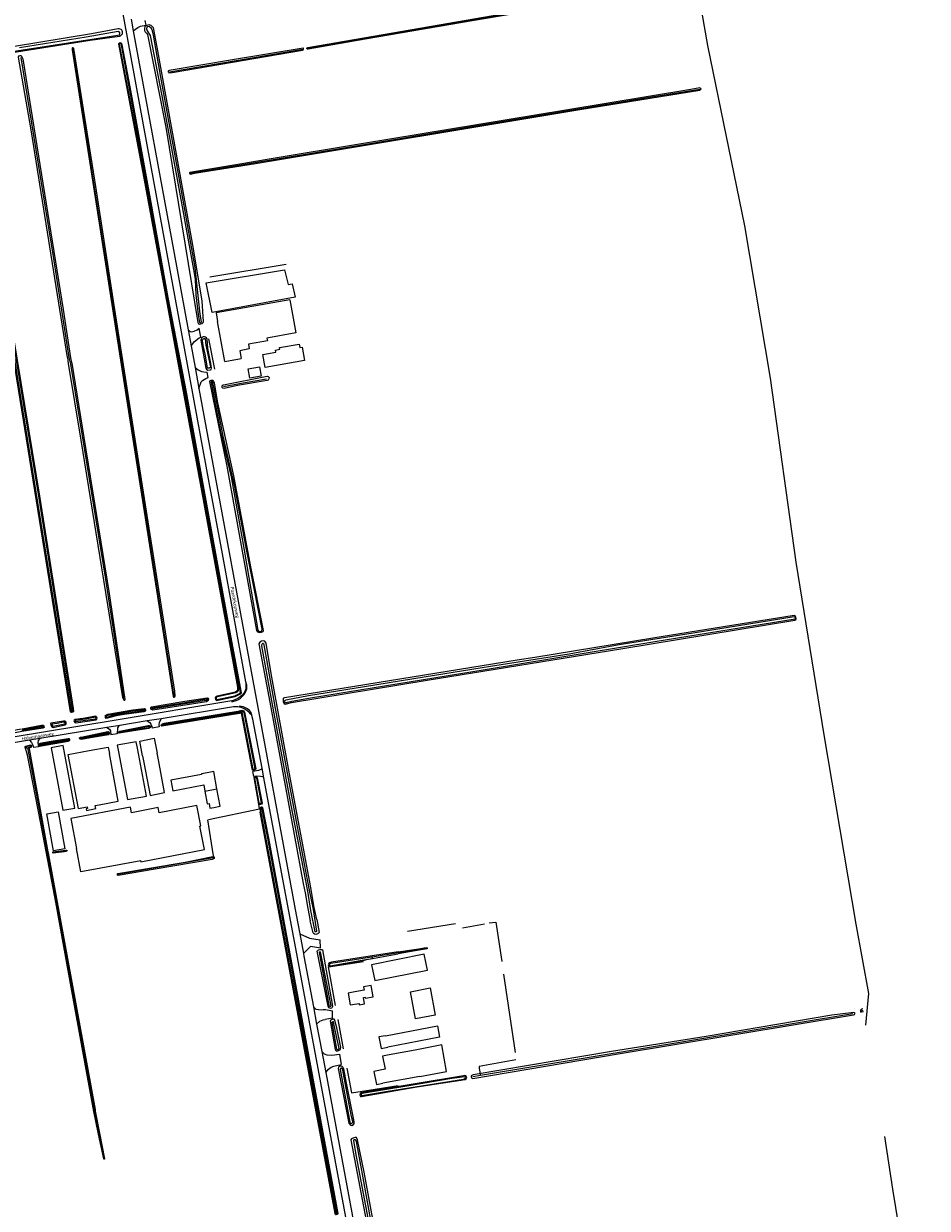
# Model space of a CAD drawing. Extents: x 177628 to 188968, y 384226 to 390673.
# Tile 354 of 393: x 187943 to 188619, y 385150 to 386036. Entities that reach past the tile are written whole.
import ezdxf

# ---------------------------------------------------------------- set-up
doc = ezdxf.new("R2010")
doc.units = 0
for name, color, linetype, lineweight in [('B01_F', 14, 'Continuous', 9), ('B01_T', 14, 'Continuous', 9), ('B02_D', 14, 'Continuous', 9), ('B02_F', 14, 'Continuous', 9), ('B02_T', 14, 'Continuous', 9), ('B03_F', 14, 'Continuous', 9), ('B07_D', 14, 'Continuous', 9), ('B11_F', 14, 'Continuous', 9), ('B11_S', 14, 'Continuous', 9), ('B14_F', 14, 'Continuous', 9), ('T04_F', 253, 'HAAG', 9), ('T07_F', 253, 'Continuous', 9), ('T09_F', 253, 'Continuous', 9), ('T09_T', 253, 'Continuous', 9), ('T10_F', 253, 'Continuous', 9), ('T22_F', 253, 'Continuous', 9), ('V00_F', 8, 'Continuous', 9), ('V00_T', 8, 'Continuous', 9), ('V06_F', 8, 'Continuous', 9), ('W01_F', 253, 'Continuous', 9), ('Z06', 7, 'Continuous', 9)]:
    doc.layers.add(name, color=color, linetype=linetype, lineweight=lineweight)
doc.styles.add('Legend', font='calibri.ttf')
doc.linetypes.add('HAAG', pattern='A,4,-1,[5,TOPOCAD.SHX,S=0.35,R=0,X=-0.35,Y=-0.35],-1', length=6)

msp = doc.modelspace()

# ---------------------------------------------------------------- linework, layer by layer
at = {"layer": 'B01_F', "linetype": 'Continuous'}
for points in [[(188141.881, 385829.663), (188086.661, 385819.807), (188087.788, 385813.491)], [(188093.142, 385783.492), (188105.529, 385785.705)], [(188235.658, 385268.07), (188216.26, 385264.463)], [(188239.319, 385248.385), (188211.578, 385243.226)]]:
    msp.add_lwpolyline(points, dxfattribs=at)
at = {"layer": 'B01_T', "linetype": 'Continuous'}
for points in [[(188093.142, 385783.492), (188087.788, 385813.491)], [(188079.983, 385475.56), (188075.812, 385474.768), (188075.873, 385474.444), (188052.824, 385470.071), (188054.32, 385462.182), (188077.38, 385466.556), (188078.271, 385461.856)], [(188087.342, 385463.576), (188084.893, 385476.491), (188079.983, 385475.56)], [(188084.883, 385449.73), (188089.79, 385450.66), (188087.342, 385463.576)], [(188078.271, 385461.856), (188080.067, 385452.388), (188081.443, 385452.649), (188082.097, 385449.201), (188084.883, 385449.73)], [(188192.073, 385302.73), (188193.739, 385303.028), (188193.915, 385302.043), (188197.773, 385302.733), (188196.917, 385307.527), (188198.285, 385307.771), (188198.44, 385306.905), (188204.385, 385307.967), (188202.875, 385316.414), (188196.959, 385315.356), (188197.411, 385312.826), (188190.493, 385311.59)], [(188190.493, 385311.59), (188185.569, 385310.71), (188187.153, 385301.851), (188192.073, 385302.73)], [(188216.26, 385264.463), (188211.344, 385263.549), (188213.169, 385253.733), (188204.834, 385252.153), (188206.663, 385242.312), (188211.578, 385243.226)]]:
    msp.add_lwpolyline(points, dxfattribs=at)
at = {"layer": 'B02_D', "linetype": 'Continuous'}
msp.add_lwpolyline([(188027.812, 385494.009), (188026.899, 385498.925), (188012.663, 385496.281), (188013.576, 385491.365)], dxfattribs=at)
at = {"layer": 'B02_F', "linetype": 'Continuous'}
for points in [[(188031.583, 385488.286), (188029.475, 385499.403), (188040.409, 385501.434), (188042.508, 385490.358)], [(187983.543, 385448.809), (187976.043, 385489.382), (187991.731, 385492.281)]]:
    msp.add_lwpolyline(points, dxfattribs=at)
at = {"layer": 'B02_T', "linetype": 'Continuous'}
for points in [[(187991.731, 385492.281), (188005.85, 385494.896), (188006.76, 385489.988)], [(188013.576, 385491.365), (188020.226, 385455.557), (188034.462, 385458.201), (188027.812, 385494.009)], [(188043.439, 385485.446), (188042.508, 385490.358)], [(187999.231, 385451.708), (188013.372, 385454.327), (188006.76, 385489.988)], [(188031.583, 385488.286), (188032.515, 385483.374)], [(188032.515, 385483.374), (188037.196, 385458.704), (188048.115, 385460.775), (188043.439, 385485.446)], [(188203.107, 385331.952), (188205.415, 385320.146), (188244.832, 385327.963), (188242.488, 385339.783), (188203.107, 385331.952)], [(188213.576, 385278.838), (188252.335, 385286.177), (188253.869, 385277.645), (188215.246, 385270.33)], [(188213.576, 385278.838), (188208.622, 385277.9), (188210.235, 385269.381), (188215.246, 385270.33)]]:
    msp.add_lwpolyline(points, dxfattribs=at)
at = {"layer": 'B03_F', "linetype": 'Continuous'}
for points in [[(188137.944, 385852.113), (188140.692, 385841.098), (188143.667, 385841.707), (188145.934, 385831.523), (188083.715, 385820.243), (188079.341, 385842.322), (188137.944, 385852.113)], [(187972.07, 385495.968), (187963.091, 385494.286), (187971.844, 385447.57), (187980.823, 385449.252), (187972.07, 385495.968)], [(187959.855, 385444.951), (187968.374, 385446.535), (187973.533, 385418.79), (187965.014, 385417.206), (187959.855, 385444.951)]]:
    msp.add_lwpolyline(points, dxfattribs=at)
at = {"layer": 'B07_D', "linetype": 'Continuous'}
msp.add_lwpolyline([(188078.271, 385461.856), (188087.342, 385463.576)], dxfattribs=at)
at = {"layer": 'B11_F', "linetype": 'Continuous'}
msp.add_lwpolyline([(188239.319, 385248.385), (188259.194, 385252.077), (188255.593, 385272.061), (188235.658, 385268.07)], dxfattribs=at)
at = {"layer": 'B11_S', "linetype": 'Continuous'}
msp.add_lwpolyline([(188141.881, 385829.663), (188146.317, 385804.826), (188124.771, 385800.978), (188125.146, 385798.88), (188110.898, 385796.335), (188111.524, 385792.828), (188104.482, 385791.57), (188105.529, 385785.705)], dxfattribs=at)
at = {"layer": 'B14_F', "linetype": 'Continuous'}
for points in [[(188121.706, 385788.757), (188131.394, 385790.51), (188131.112, 385792.07), (188134.486, 385792.68), (188134.268, 385793.885), (188148.866, 385796.527), (188149.333, 385793.946), (188151.051, 385794.257), (188152.875, 385784.179), (188123.497, 385778.862), (188121.706, 385788.757)], [(188119.21, 385779.583), (188120.504, 385772.533), (188111.896, 385770.953), (188110.602, 385778.003), (188119.21, 385779.583)], [(188030.22, 385409.811), (188030.365, 385409.049), (188077.958, 385418.132), (188074.601, 385435.718), (188075.183, 385435.829), (188072.271, 385451.087), (188044.08, 385445.707), (188043.34, 385449.582), (188023.357, 385445.769), (188022.559, 385449.952), (187977.99, 385441.446)], [(187983.543, 385448.809), (187990.17, 385450.034)], [(187990.17, 385450.034), (187990.4, 385448.79), (187989.388, 385448.602), (187989.591, 385447.505), (187996.569, 385448.795), (187996.136, 385451.136)], [(187996.136, 385451.136), (187999.231, 385451.708)], [(187977.99, 385441.446), (187982.285, 385418.944)], [(188030.22, 385409.811), (187985.426, 385401.472), (187982.285, 385418.944)], [(188235.927, 385291.49), (188232.109, 385311.78), (188246.973, 385314.577), (188250.791, 385294.287), (188235.927, 385291.49)]]:
    msp.add_lwpolyline(points, dxfattribs=at)
at = {"layer": 'T04_F', "linetype": 'HAAG'}
for points in [[(188081.02, 385800.484), (188085.597, 385777.735)], [(188113.923, 385477.504), (188105.791, 385520.219), (188045.95, 385510.491)], [(188118.638, 385452.267), (188115.139, 385472.139)], [(188081.054, 385440.728), (188119.27, 385448.677), (188118.638, 385452.267)], [(188084.785, 385413.472), (188080.467, 385440.488)], [(188265.989, 385362.642), (188229.946, 385356.88)], [(188176.035, 385301.545), (188170.955, 385330.316), (188197.01, 385334.41)], [(188181.959, 385268.973), (188178.073, 385291.094)], [(188184.487, 385254.556), (188188.111, 385236.024), (188205.701, 385238.782), (188222.963, 385241.551)]]:
    msp.add_lwpolyline(points, dxfattribs=at)
at = {"layer": 'T07_F', "linetype": 'Continuous'}
for points in [[(188155.213, 386017.905), (188233.978, 386031.44), (188297.728, 386042.32), (188383.981, 386056.922), (188434.518, 386065.339)], [(188055.169, 385532.602), (188036.905, 385650.826), (188012.692, 385804.951), (187979.328, 386017.734)], [(188051.732, 386000.307), (188151.51, 386017.211)], [(187940.425, 386010.88), (187964.704, 385862.179), (187976.462, 385786.461)], [(188067.369, 385924.442), (188183.812, 385943.712), (188282.331, 385960.085), (188412.649, 385981.682), (188448.912, 385987.401)], [(188139.191, 385856.089), (188082.025, 385846.61)], [(187976.462, 385786.461), (187977.621, 385781.447)], [(187977.621, 385781.447), (188003.611, 385622.13), (188017.672, 385531.222)], [(188092.137, 385764.652), (188107.038, 385767.542), (188124.323, 385770.421)], [(187945.37, 385494.393), (187960.434, 385415.417)], [(187960.434, 385415.417), (187973.711, 385343.506), (187995.464, 385222.864)], [(187964.813, 385415.93), (187974.002, 385417.006)], [(188084.938, 385412.239), (188084.48, 385412.027), (188012.769, 385399.519)], [(188271.101, 385359.499), (188287.747, 385362.646)], [(188291.047, 385363.214), (188296.002, 385363.915), (188300.592, 385334.448)], [(188223.293, 385340.93), (188203.543, 385337.564)], [(188244.013, 385344.577), (188223.293, 385340.93)], [(188301.92, 385324.889), (188310.5, 385266.268)], [(188563.462, 385295.341), (188284.666, 385249.016)], [(188569.55, 385297.45), (188571.176, 385297.991)], [(188311.065, 385260.759), (188283.563, 385255.74), (188283.571, 385254.23), (188284.666, 385249.016)], [(188284.666, 385249.016), (188278.965, 385248.069)], [(187995.464, 385222.864), (187998.509, 385207.355), (188000.854, 385195.9), (188002.876, 385186.61)], [(188619.144, 385002.582), (188616.606, 385020.868), (188602.636, 385107.496), (188593.252, 385164.052), (188587.368, 385203.359)]]:
    msp.add_lwpolyline(points, dxfattribs=at)
at = {"layer": 'T09_F', "linetype": 'Continuous'}
for points in [[(188434.607, 386064.604), (188279.814, 386038.695), (188198.346, 386024.805), (188155.624, 386017.153), (188154.902, 386017.297), (188154.615, 386017.894), (188154.618, 386018.059), (188154.785, 386018.221), (188155.25, 386018.444), (188246.567, 386034.277), (188347.529, 386051.628), (188434.434, 386066.032)], [(188042.462, 386018.782), (188039.902, 386033.155), (188039.159, 386034.024), (188038.09, 386035.063), (188036.645, 386035.351), (188035.622, 386035.269), (188034.294, 386034.632), (188033.425, 386033.889), (188033.013, 386032.875), (188033.15, 386031.226), (188033.627, 386030.229), (188034.631, 386029.158), (188035.276, 386028.324), (188049.1, 385958.75), (188072.945, 385812.714), (188073.391, 385811.784), (188074.142, 385811.409), (188076.227, 385812), (188076.929, 385812.581), (188077.37, 385813.364), (188076.24, 385828.504), (188069.748, 385867.78), (188057.644, 385935.811), (188042.462, 386018.782)], [(187993.472, 386028.641), (187915.834, 386016.109), (187755.155, 385990.295), (187658.787, 385974.083), (187624.167, 385968.772), (187623.086, 385968.335), (187621.377, 385967.422), (187620.152, 385966.046), (187618.873, 385963.888), (187618.487, 385962.324), (187619.899, 385951.356), (187628.174, 385898.726), (187634.954, 385854), (187635.155, 385850.744), (187635.12, 385850.011), (187634.671, 385849.494), (187633.325, 385848.662), (187631.67, 385848.171), (187518.529, 385830.616), (187360.956, 385805.614)], [(187623.055, 385956.213), (187622.325, 385961.029), (187622.331, 385961.829), (187622.565, 385962.29), (187623.809, 385963.715), (187624.909, 385964.2), (187625.521, 385964.709), (187626.551, 385965.084), (187760.322, 385986.798), (187833.651, 385998.983), (187926.213, 386013.437), (187992.51, 386023.981)], [(188022.271, 385989.138), (188016.392, 386020.568), (188015.999, 386021.387), (188014.839, 386022.076), (188014.238, 386021.847), (188013.608, 386021.308), (188017.094, 386002.536), (188032.479, 385920.735), (188048.189, 385835.534), (188059.619, 385774.472), (188074.782, 385692.268), (188102.797, 385539.729), (188102.686, 385537.364), (188102.1, 385536.609), (188101.23, 385536.074), (188087.486, 385533.102), (188086.715, 385532.732), (188086.183, 385532.359), (188086.05, 385531.524), (188086.273, 385530.565), (188087.097, 385529.834), (188100.958, 385532.685), (188102.934, 385533.632), (188104.501, 385534.442), (188105.64, 385535.403), (188097.298, 385580.999), (188081.145, 385668.358), (188064.57, 385760.432), (188050.795, 385831.332), (188038.146, 385902.357), (188022.271, 385989.138)], [(188010.167, 385827.072), (187996.597, 385914.483), (187980.113, 386017.74), (187979.572, 386018.251), (187979.069, 386018.188), (187978.852, 386018.024), (187978.926, 386016.756), (188020.34, 385750.83), (188054.499, 385532.681), (188054.801, 385532.174), (188055.207, 385532.191), (188055.737, 385532.445), (188055.938, 385533.015), (188055.713, 385536.699), (188028.041, 385712.63), (188010.167, 385827.072)], [(188098.929, 386009.174), (188051.458, 386001.205), (188051.126, 386001.046), (188050.857, 386000.754), (188050.915, 386000.292), (188051.074, 385999.96), (188051.364, 385999.527), (188053.839, 385999.815), (188151.329, 386016.401), (188151.927, 386016.687), (188152.203, 386017.473), (188152.079, 386017.903), (188151.784, 386018.007), (188098.929, 386009.174)], [(187934.762, 385802.767), (187954.788, 385681.239), (187979.755, 385523.684), (187979.864, 385521.603), (187979.305, 385521.039), (187978.511, 385520.718), (187978.297, 385520.793), (187977.66, 385521.258), (187937.521, 385770.553), (187899.84, 386005.323), (187900.018, 386005.942), (187900.502, 386006.292), (187901.271, 386006.542), (187901.843, 386006.461), (187902.193, 386005.977), (187902.54, 386005.254), (187934.762, 385802.767)], [(187975.452, 385786.404), (187948.316, 385956.8), (187938.666, 386011.268), (187938.67, 386011.51), (187939.214, 386012.131), (187940.093, 386012.552), (187940.624, 386012.446), (187941.053, 386012.052), (187942.083, 386009.903), (187972.275, 385822.354), (187977.776, 385786.317)], [(188448.895, 385988.22), (188442.023, 385987.163), (188348.59, 385971.69), (188195.662, 385946.28), (188128.025, 385935.123), (188102.941, 385930.908), (188066.992, 385924.969), (188066.796, 385924.795), (188066.728, 385924.602), (188066.788, 385924.311), (188067.006, 385923.855), (188067.472, 385923.718), (188070.47, 385924.314), (188116.163, 385931.72), (188359.061, 385972.145), (188448.927, 385986.651)], [(188080.584, 385793.08), (188079.882, 385800.339), (188079.436, 385801.269), (188078.786, 385801.774), (188078.063, 385801.918), (188077.041, 385801.836), (188076.045, 385801.359), (188075.638, 385800.674), (188075.356, 385799.558), (188078.99, 385778.513), (188079.502, 385777.615), (188080.58, 385777.07), (188082.558, 385777.202), (188083.023, 385777.425), (188083.271, 385778.442), (188082.771, 385782.041), (188080.584, 385793.08)], [(187975.452, 385786.404), (187976.036, 385782.057)], [(187976.036, 385782.057), (187985.493, 385724.493), (188016.498, 385532.088), (188017.285, 385530.569), (188018.017, 385530.031), (188018.233, 385530.075), (188018.598, 385530.428), (188006.782, 385609.851), (187987.873, 385726.7), (187978.857, 385782.106), (187978.486, 385782.757)], [(187977.776, 385786.317), (187978.486, 385782.757)], [(188088.044, 385752.634), (188085.394, 385767.535), (188084.821, 385768.731), (188084.5, 385769.23), (188082.724, 385769.359), (188081.993, 385769.009), (188081.852, 385768.451), (188094.661, 385705.087), (188116.981, 385582.169), (188117.754, 385581.069), (188118.803, 385580.755), (188120.747, 385580.788), (188121.876, 385581.329), (188122.251, 385582.08), (188112.771, 385629.807), (188099.875, 385697.785), (188088.044, 385752.634)], [(188102.592, 385765.471), (188092.614, 385763.284), (188091.832, 385763.413), (188091.349, 385764.119), (188091.101, 385764.937), (188091.521, 385765.715), (188092.166, 385766.024), (188125.001, 385772.392), (188125.639, 385772.265), (188126.351, 385771.381), (188126.277, 385770.482), (188125.682, 385769.619), (188124.803, 385769.198), (188102.592, 385765.471)], [(188325.292, 385561.855), (188312.011, 385559.824), (188137.934, 385531.858), (188137.189, 385531.513), (188136.945, 385531.154), (188136.784, 385530.257), (188136.878, 385528.986), (188137.661, 385527.293), (188138.454, 385527.002), (188143.195, 385528.125), (188244.658, 385544.956), (188389.624, 385568.503), (188520.036, 385589.925), (188520.763, 385590.3), (188520.823, 385590.431), (188520.851, 385591.169), (188520.614, 385592.235), (188520.331, 385593.02), (188519.44, 385593.348), (188413.698, 385576.348), (188325.292, 385561.855)], [(188156.892, 385393.73), (188141.461, 385476.048), (188127.875, 385550.065), (188124.156, 385572.769), (188123.153, 385574.24), (188121.982, 385574.505), (188120.562, 385574.09), (188119.494, 385573.435), (188118.764, 385572.049), (188127.655, 385524.402), (188151.892, 385392.83)], [(188063.165, 385529.137), (188080.011, 385531.819), (188080.579, 385531.499), (188080.875, 385530.633), (188080.739, 385529.68), (188080.302, 385529.233), (188079.531, 385528.863), (188039.395, 385522.604), (188038.278, 385522.957), (188037.862, 385523.825), (188037.922, 385524.565), (188038.383, 385524.963), (188063.165, 385529.137)], [(187988.772, 385516.592), (187981.228, 385515.643), (187980.478, 385515.106), (187980.181, 385514.489), (187980.571, 385513.55), (187980.852, 385513.211), (187981.663, 385513.126), (187996.804, 385515.286), (187997.409, 385515.754), (187997.71, 385516.61), (187997.435, 385517.307), (187997.014, 385517.816), (187996.492, 385518.04), (187988.772, 385516.592)], [(188017.828, 385519.141), (188011.862, 385518.237), (188004.493, 385516.305), (188003.834, 385516.937), (188003.959, 385518.656), (188004.225, 385518.843), (188005.647, 385519.584), (188024.389, 385522.759), (188032.818, 385523.718), (188033.579, 385523.49), (188033.948, 385522.719), (188033.819, 385522.124), (188033.26, 385521.559), (188032.489, 385521.19), (188017.828, 385519.141)], [(188045.95, 385510.491), (188045.654, 385511.132), (188045.83, 385511.732), (188046.101, 385511.987), (188047.863, 385512.801), (188102.967, 385521.884), (188105.88, 385522.453), (188106.821, 385522.24), (188107.47, 385521.957), (188108.017, 385520.914), (188116.33, 385478.546), (188116.158, 385478.078), (188115.489, 385477.703), (188115.008, 385477.481), (188113.923, 385477.504)], [(187941.592, 385508.58), (187955.987, 385511.19), (187957.352, 385511.311), (187957.746, 385510.611), (187957.873, 385509.605), (187957.412, 385509.206), (187956.882, 385508.952), (187941.235, 385506.49), (187932.174, 385504.873), (187927.04, 385503.716), (187926.637, 385503.938), (187926.314, 385504.612), (187926.372, 385505.233), (187926.594, 385505.635), (187927.149, 385505.961), (187940.822, 385508.44)], [(187967.594, 385513.553), (187963.066, 385512.864), (187962.769, 385512.247), (187962.895, 385511.241), (187963.38, 385510.229), (187963.946, 385509.79), (187964.756, 385509.585), (187973.797, 385511.489), (187974.279, 385511.72), (187974.528, 385512.313), (187974.494, 385513.126), (187974.148, 385513.849), (187973.508, 385514.195), (187972.315, 385514.334), (187967.594, 385513.553)], [(188024.817, 385507.035), (188013.996, 385505.207), (188013.478, 385505.486), (188013.445, 385506.119), (188014.727, 385506.711), (188035.859, 385510.909), (188036.652, 385511.016), (188037.277, 385510.787), (188037.449, 385510.413), (188037.581, 385509.567), (188037.101, 385509.345), (188036.271, 385508.896), (188024.817, 385507.035)], [(187963.216, 385498.967), (187954.803, 385497.54), (187954.376, 385497.342), (187954.026, 385497.116), (187953.826, 385496.57), (187953.97, 385496.118), (187954.323, 385495.633), (187954.558, 385495.547), (187975.965, 385499.289), (187976.713, 385499.634), (187977.144, 385499.963), (187977.263, 385500.407), (187977.144, 385500.806), (187976.597, 385501.007), (187975.94, 385501.027), (187963.216, 385498.967)], [(187994.157, 385501.997), (187986.006, 385500.561), (187984.806, 385500.913), (187984.531, 385501.369), (187984.436, 385501.714), (187985.056, 385502.195), (187985.615, 385502.389), (188005.613, 385506.516), (188006.476, 385506.332), (188006.995, 385505.21), (188006.63, 385504.458), (188006.145, 385504.105), (187994.157, 385501.997)], [(187995.082, 385222.045), (187978.785, 385312.376), (187966.629, 385378.892), (187955.399, 385437.799), (187945.428, 385488.798), (187943.665, 385494.853), (187943.784, 385495.296), (187944.269, 385495.65), (187947.662, 385496.441), (187948.213, 385496.372), (187948.464, 385495.969), (187948.518, 385495.152), (187947.918, 385494.486), (187946.797, 385493.967), (187946.682, 385493.655), (187960.694, 385416.396), (187960.842, 385416.076)], [(188115.139, 385472.139), (188115.702, 385472.464), (188116.63, 385472.699), (188117.07, 385472.449), (188117.444, 385471.779), (188121.131, 385452.873), (188120.638, 385452.257), (188119.973, 385452.014), (188119.389, 385451.874), (188118.638, 385452.267)], [(188119.774, 385448.098), (188119.79, 385449.466), (188120.093, 385449.931), (188120.759, 385450.174), (188121.1, 385450.137), (188121.429, 385449.706), (188125.809, 385426.778), (188156.128, 385262.952), (188177.765, 385145.795), (188177.478, 385145.014), (188176.653, 385144.697), (188176.316, 385144.865), (188176.061, 385145.136), (188175.814, 385145.67), (188119.792, 385446.097)], [(188119.774, 385448.098), (188119.792, 385446.097)], [(187960.842, 385416.076), (187961.086, 385414.568)], [(187961.086, 385414.568), (187961.23, 385414.116), (187996.154, 385223.513), (187996.146, 385222.407)], [(187964.714, 385415.52), (187964.553, 385415.785), (187964.544, 385416.111), (187964.548, 385416.432)], [(187964.548, 385416.432), (187974.236, 385417.667), (187974.815, 385417.676), (187974.914, 385417.462), (187974.655, 385416.76), (187973.012, 385416.389), (187964.714, 385415.52)], [(188013.09, 385400.309), (188063.53, 385408.689), (188084.355, 385412.88), (188084.515, 385413.081)], [(188085.364, 385411.6), (188085.238, 385411.518), (188084.612, 385411.229), (188083.651, 385410.847), (188041.134, 385403.518), (188013.313, 385398.812)], [(188085.364, 385411.6), (188085.375, 385412.171), (188085.201, 385412.587), (188084.515, 385413.081)], [(188153.252, 385385.78), (188155.403, 385374.03)], [(188160.193, 385374.86), (188158.071, 385386.67)], [(188159.246, 385355.956), (188157.153, 385364.93)], [(188162.073, 385365.81), (188163.865, 385356.022)], [(188159.246, 385355.956), (188160.398, 385355.125), (188161.808, 385354.947), (188163.381, 385355.543), (188163.865, 385356.022)], [(188166.245, 385343.025), (188165.404, 385343.118), (188164.434, 385343.134), (188163.045, 385342.758), (188162.275, 385342.23)], [(188166.245, 385343.025), (188173.66, 385302.53), (188173.73, 385300.425), (188173.579, 385299.862), (188173.068, 385299.543), (188172.36, 385299.298), (188171.797, 385299.449), (188171.37, 385299.662), (188170.576, 385301.022), (188162.275, 385342.23)], [(188223.071, 385341.568), (188202.146, 385338.468)], [(188203.833, 385336.621), (188223.067, 385340.041)], [(188244.759, 385343.991), (188235.796, 385342.315), (188223.067, 385340.041)], [(188223.071, 385341.568), (188243.348, 385344.738), (188244.3, 385344.915)], [(188244.3, 385344.915), (188244.614, 385344.671), (188244.704, 385344.368), (188244.759, 385343.991)], [(188202.146, 385338.468), (188173.066, 385333.982), (188171.409, 385333.298), (188171.034, 385333.042), (188170.712, 385332.318), (188170.616, 385331.904), (188170.863, 385331.278), (188171.484, 385330.825), (188197.69, 385335.507), (188199.303, 385335.842), (188203.833, 385336.621)], [(188453.504, 385278.36), (188382.819, 385266.965), (188279.204, 385249.633), (188277.709, 385248.777), (188277.652, 385248.011), (188278.09, 385247.063), (188278.914, 385246.704), (188387.807, 385265.244), (188563.957, 385294.415), (188564.702, 385294.76), (188565.034, 385295.818), (188564.216, 385296.344), (188547.662, 385294.279), (188453.504, 385278.36)], [(188570.992, 385299.064), (188569.874, 385298.797), (188569.13, 385298.095), (188569.032, 385297.095), (188569.403, 385296.483), (188569.978, 385296.6), (188571.34, 385297.036)], [(188177.12, 385284.631), (188175.688, 385290.216), (188175.344, 385290.961), (188174.953, 385291.273), (188174.051, 385291.268), (188173.035, 385290.798), (188172.353, 385290.318), (188172.04, 385289.927), (188175.828, 385268.58), (188176.11, 385267.97), (188176.528, 385267.423), (188177.189, 385267.236), (188178.883, 385268.019), (188179.7, 385268.562), (188179.882, 385269.057), (188179.975, 385269.922), (188177.12, 385284.631)], [(188184.435, 385242.145), (188182.197, 385254.098), (188181.852, 385254.843), (188181.534, 385255.353), (188181.111, 385255.733), (188180.22, 385256.061), (188179.621, 385256.113), (188179.048, 385255.93), (188178.428, 385255.315), (188178.194, 385254.22), (188185.962, 385213.423), (188187.38, 385211.777), (188188.381, 385211.747), (188189.605, 385212.477), (188190.063, 385213.264), (188190.12, 385214.03), (188189.879, 385215.974), (188184.435, 385242.145)], [(188236.964, 385240.541), (188273.089, 385246.148), (188273.969, 385246.555), (188274.401, 385247.576), (188273.702, 385248.733), (188272.842, 385248.993), (188271.836, 385248.856), (188195.133, 385236.077), (188194.581, 385235.493), (188194.316, 385234.466), (188194.561, 385233.757), (188194.885, 385233.414), (188195.515, 385233.294), (188236.964, 385240.541)], [(188002.589, 385186.587), (187998.605, 385205.14), (187995.082, 385222.045)], [(187996.146, 385222.407), (187999.576, 385204.571), (188003.13, 385186.673)], [(188197.535, 385176.766), (188192.567, 385201.02), (188192.134, 385202.135), (188191.717, 385202.682), (188190.852, 385202.775), (188189.706, 385202.41), (188188.08, 385201.658), (188187.456, 385200.876), (188200.756, 385131.401), (188201.2, 385130.62), (188202.493, 385130.313), (188202.962, 385130.366), (188204.514, 385130.919), (188205.566, 385131.488), (188205.748, 385131.983), (188197.535, 385176.766)]]:
    msp.add_lwpolyline(points, dxfattribs=at)
at = {"layer": 'T09_F', "linetype": 'Continuous', "extrusion": (0, 0, -1)}
for centre, radius, start, end in [((-188448.809, 385987.433), 0.791, 96.24556, 261.417651), ((-188013.64, 385399.625), 0.877, 353.035901, 51.190777), ((-188013.639, 385399.626), 0.877, 291.84136, 353.005791), ((-188002.859, 385186.633), 0.274, 171.567621, 350.367499)]:
    msp.add_arc(centre, radius, start, end, dxfattribs=at)
at = {"layer": 'T09_T', "linetype": 'Continuous'}
for points in [[(188013.486, 386032.383), (187993.472, 386028.641)], [(187992.51, 386023.981), (188014.363, 386027.06)], [(188151.892, 385392.83), (188153.252, 385385.78)], [(188158.071, 385386.67), (188156.892, 385393.73)], [(188162.073, 385365.81), (188160.193, 385374.86)], [(188155.403, 385374.03), (188157.153, 385364.93)]]:
    msp.add_lwpolyline(points, dxfattribs=at)
msp.add_arc((188013.982, 386029.731), 2.698, 278.119217, 100.592412, dxfattribs=at)
at = {"layer": 'T10_F', "linetype": 'Continuous'}
msp.add_lwpolyline([(188573.117, 385286.665), (188575.369, 385310.371), (188565.917, 385362.459), (188541.982, 385504.063), (188520.97, 385633.342), (188501.629, 385771.119), (188482.479, 385885.058), (188454.894, 386019.906), (188423.544, 386198.265), (188385.561, 386391.852), (188382.246, 386409.854)], dxfattribs=at)
at = {"layer": 'T22_F', "linetype": 'Continuous'}
for points in [[(188033.409, 386038.595), (188034.047, 386035.132)], [(188075.189, 385801.782), (188073.993, 385808.328)], [(188080.748, 385771.42), (188079.977, 385775.609)], [(188044.114, 385509.923), (188038.885, 385509.074)], [(188012.541, 385504.79), (188007.771, 385504.004)], [(187953.791, 385495.109), (187950.013, 385494.487)], [(188115.024, 385472.791), (188114.094, 385476.607)], [(188164.884, 385344.439), (188164.502, 385350.581)], [(188173.835, 385291.98), (188173.748, 385297.516)], [(188179.166, 385265.072), (188180.348, 385257.252)]]:
    msp.add_lwpolyline(points, dxfattribs=at)
at = {"layer": 'V00_F', "linetype": 'Continuous'}
for points in [[(188024.675, 386030.841), (188028.012, 386033.421), (188030.204, 386034.471), (188034.047, 386035.132)], [(188065.804, 385807.09), (188067.368, 385806.043), (188068.613, 385805.659), (188070.3, 385806.059), (188072.492, 385807.11), (188073.993, 385808.328)], [(188067.97, 385795.232), (188070.625, 385798.383), (188073.899, 385801.095), (188075.189, 385801.782)], [(188070.962, 385778.856), (188073.173, 385777.139), (188075.69, 385775.977), (188077.563, 385775.649), (188079.977, 385775.609)], [(188073.821, 385763.323), (188075.582, 385768.169), (188076.621, 385769.239), (188079.052, 385770.812), (188080.748, 385771.42)], [(188109.246, 385542.349), (188108.844, 385542.195), (188108.937, 385540.092)], [(188109.466, 385542.433), (188109.246, 385542.349)], [(188098.412, 385529.625), (188098.574, 385528.769), (188101.819, 385529.822)], [(188106.873, 385524.965), (188104.257, 385525.598), (188104.085, 385524.798)], [(188113.29, 385519.523), (188112.884, 385520.695)], [(188035.179, 385514.441), (188037.069, 385513.26), (188037.927, 385511.918), (188038.684, 385510.45), (188038.885, 385509.074)], [(188045.52, 385516.121), (188044.024, 385513.375), (188043.784, 385511.842), (188044.114, 385509.923)], [(188121.078, 385479.086), (188120.087, 385478.153), (188118.429, 385477.466), (188114.094, 385476.607)], [(188122.421, 385471.886), (188121.77, 385472.612), (188119.951, 385472.957), (188117.065, 385473.045), (188115.024, 385472.791)], [(188149.356, 385354.986), (188156.59, 385351.98), (188164.502, 385350.581)], [(188164.884, 385344.439), (188157.368, 385345.6), (188152.054, 385340.303)], [(188159.55, 385300.358), (188161.248, 385298.778), (188165.337, 385298.304), (188166.877, 385298.385)], [(188166.877, 385298.385), (188168.574, 385298.465), (188173.748, 385297.516)], [(188161.958, 385287.541), (188164.294, 385289.696), (188166.903, 385290.795), (188168.25, 385291.078)], [(188173.835, 385291.98), (188168.25, 385291.078)], [(188165.806, 385267.054), (188167.675, 385265.338), (188169.57, 385264.494), (188173.272, 385264.343)], [(188173.272, 385264.343), (188179.166, 385265.072)], [(188168.773, 385251.261), (188170.904, 385253.859), (188172.913, 385255.325), (188174.832, 385256.039)], [(188174.832, 385256.039), (188180.348, 385257.252)]]:
    msp.add_lwpolyline(points, dxfattribs=at)
at = {"layer": 'V00_F', "linetype": 'Continuous', "extrusion": (0, 0, -1)}
for centre, radius, start, end in [((-188096.534, 385543.557), 13.675, 209.183723, 241.266578), ((-188103.455, 385539.251), 5.546, 171.278108, 205.207424)]:
    msp.add_arc(centre, radius, start, end, dxfattribs=at)
at = {"layer": 'V00_F', "linetype": 'Continuous'}
for centre, radius, start, end in [((188094.391, 385542.881), 15.858, 325.482399, 343.325482), ((188100.789, 385540.133), 8.977, 348.421314, 14.846258), ((188096.098, 385543.682), 14.994, 292.427679, 319.252821), ((188104.852, 385515.755), 9.429, 31.596383, 77.626361)]:
    msp.add_arc(centre, radius, start, end, dxfattribs=at)
at = {"layer": 'V00_T', "linetype": 'Continuous'}
for points in [[(188109.016, 385543.7), (188091.482, 385639.551), (188081.611, 385692.791), (188037.773, 385930.651), (188006.072, 386103.771), (187995.671, 386159.401), (187986.625, 386208.745), (187982.126, 386233.541), (187977.703, 386258.351), (187975.112, 386273.41), (187974.414, 386277.036)], [(188023.06, 386039.608), (188024.675, 386030.841)], [(188024.675, 386030.841), (188055.373, 385864.19), (188065.804, 385807.09)], [(188065.804, 385807.09), (188067.97, 385795.232)], [(188067.97, 385795.232), (188070.962, 385778.856)], [(188070.962, 385778.856), (188073.821, 385763.323)], [(188073.821, 385763.323), (188108.591, 385574.481), (188146.702, 385369.43), (188149.356, 385354.986)], [(187707.53, 385465.483), (187721.396, 385467.39), (188011.826, 385515.176), (188098.412, 385529.625)], [(188098.412, 385529.625), (188098.647, 385529.664)], [(188099.701, 385524.926), (188045.52, 385516.121)], [(188113.29, 385519.523), (188112.657, 385519.266)], [(188121.078, 385479.086), (188114.209, 385515.893), (188113.29, 385519.523)], [(188004.818, 385509.489), (187954.68, 385501.228)], [(188014.614, 385511.099), (188004.818, 385509.489)], [(188035.179, 385514.441), (188014.614, 385511.099)], [(188045.52, 385516.121), (188035.179, 385514.441)], [(187946.97, 385499.957), (187896.26, 385491.602)], [(187954.68, 385501.228), (187946.97, 385499.957)], [(188122.421, 385471.886), (188121.078, 385479.086)], [(188212.725, 384987.559), (188147.5, 385337.501), (188122.421, 385471.886)], [(188149.356, 385354.986), (188152.054, 385340.303)], [(188152.054, 385340.303), (188152.393, 385338.46), (188159.55, 385300.358)], [(188159.55, 385300.358), (188161.958, 385287.541)], [(188161.958, 385287.541), (188165.806, 385267.054)], [(188165.806, 385267.054), (188168.773, 385251.261)], [(188168.773, 385251.261), (188190.839, 385132.748)]]:
    msp.add_lwpolyline(points, dxfattribs=at)
for centre, radius, start, end in [((188094.697, 385540.567), 14.658, 6.982244, 12.34105), ((188095.47, 385543.298), 13.999, 283.116995, 303.066101), ((188101.499, 385511.382), 13.663, 79.091797, 97.563415), ((188101.503, 385511.389), 13.655, 35.227884, 79.0992)]:
    msp.add_arc(centre, radius, start, end, dxfattribs=at)
at = {"layer": 'V06_F', "linetype": 'Continuous'}
for points in [[(188004.818, 385509.489), (188006.903, 385508.398), (188007.666, 385507.091), (188007.771, 385504.004)], [(188014.614, 385511.099), (188013.502, 385510.427), (188012.857, 385509.259), (188012.541, 385504.79)], [(187946.97, 385499.957), (187948.429, 385498.34), (187949.764, 385495.795), (187950.013, 385494.487)], [(187954.68, 385501.228), (187953.579, 385499.849), (187953.104, 385497.97), (187953.791, 385495.109)]]:
    msp.add_lwpolyline(points, dxfattribs=at)
at = {"layer": 'W01_F', "linetype": 'Continuous'}
for points in [[(188045.327, 385996.375), (188039.864, 386027.771), (188039.074, 386030.924), (188038.259, 386032.623), (188036.629, 386034.22), (188035.23, 386033.982), (188034.703, 386033.729), (188034.564, 386032.365), (188035.149, 386030.844), (188037.216, 386027.583), (188046.11, 385982.41), (188060.16, 385904.829), (188069.717, 385852.407), (188071.072, 385844.769), (188071.464, 385833.427), (188073.336, 385818.542), (188074.284, 385812.655), (188074.341, 385812.538), (188075.095, 385812.467), (188075.505, 385812.664), (188075.719, 385813.271), (188074.797, 385818.954), (188073.419, 385830.4), (188070.96, 385853.724), (188058.292, 385925.265), (188045.327, 385996.375)], [(187904.565, 386010.962), (188013.123, 386027.718), (188014.301, 386027.993), (188014.551, 386028.348), (188014.6, 386029.344), (188014.142, 386030.198), (188013.259, 386030.54), (187989.454, 386026.298), (187939.604, 386018.289)], [(188021.71, 385989.033), (188015.845, 386020.389), (188015.559, 386020.985), (188014.785, 386021.445), (188014.534, 386021.349), (188014.229, 386021.088), (188017.655, 386002.641), (188033.04, 385920.839), (188048.75, 385835.638), (188060.18, 385774.576), (188075.343, 385692.371), (188103.37, 385539.768), (188103.248, 385537.157), (188102.487, 385536.177), (188101.446, 385535.537), (188087.672, 385532.558), (188087.004, 385532.238), (188086.708, 385532.031), (188086.631, 385531.545), (188086.788, 385530.871), (188087.262, 385530.45), (188100.774, 385533.23), (188102.68, 385534.143), (188104.182, 385534.919), (188105.019, 385535.626), (188096.737, 385580.896), (188080.584, 385668.256), (188064.009, 385760.327), (188050.234, 385831.228), (188037.584, 385902.256), (188021.71, 385989.033)], [(187933.965, 385802.64), (187953.992, 385681.11), (187978.951, 385523.6), (187979.04, 385521.917), (187978.849, 385521.725), (187978.553, 385521.605), (187978.404, 385521.714), (187938.318, 385770.681), (187900.665, 386005.274), (187900.717, 386005.452), (187900.872, 386005.564), (187901.39, 386005.71), (187901.497, 386005.563), (187901.762, 386005.011), (187933.965, 385802.64)], [(188077.108, 385795.487), (188076.437, 385798.841), (188076.482, 385799.8), (188077.162, 385800.486), (188077.69, 385800.739), (188078.098, 385800.79), (188078.358, 385800.698), (188078.529, 385800.492), (188079.119, 385795.803), (188082.537, 385779.497), (188082.12, 385778.865), (188081.855, 385778.666), (188081.445, 385778.469), (188081.124, 385778.387), (188080.514, 385778.456), (188080.341, 385778.517), (188080.2, 385778.81), (188078.454, 385789.07), (188077.108, 385795.487)], [(188085.197, 385762.972), (188084.229, 385767.696), (188083.696, 385768.81), (188083.522, 385768.871), (188083.054, 385768.646), (188082.894, 385767.777), (188084.179, 385761.186), (188089.944, 385730.512), (188097.875, 385697.272), (188107.711, 385642.317), (188117.955, 385582.298), (188118.496, 385581.62), (188120.003, 385581.333), (188121.03, 385581.898), (188121.051, 385583.205), (188109.318, 385642.872), (188100.627, 385689.727), (188092.047, 385727.628), (188085.197, 385762.972)], [(188155.748, 385533.22), (188138.864, 385529.957), (188137.985, 385529.535), (188137.865, 385529.334), (188137.863, 385529.189), (188138.256, 385528.368), (188138.746, 385528.098), (188140.175, 385528.423), (188143.476, 385529.356), (188158.895, 385531.918), (188288.155, 385552.863), (188415.035, 385573.965), (188520.219, 385590.866), (188520.571, 385591.034), (188520.634, 385591.353), (188520.297, 385592.056), (188519.458, 385592.303), (188443.856, 385580.139), (188388.424, 385571.3), (188351.105, 385564.512), (188292.148, 385555.209), (188242.34, 385547.264), (188197.775, 385539.958), (188155.748, 385533.22)], [(188156.576, 385387.852), (188152.747, 385407.209), (188146.382, 385441.896), (188142.108, 385464.676), (188130.682, 385526.616), (188122.601, 385571.322), (188122.357, 385571.85), (188121.563, 385572.336), (188121.36, 385572.314), (188121.067, 385572.178), (188120.851, 385571.723), (188120.748, 385571.177), (188120.789, 385570.627), (188128.141, 385529.496), (188142.596, 385451.314), (188154.993, 385387.12)], [(188063.292, 385528.336), (188079.859, 385530.974), (188079.912, 385530.944), (188080.045, 385530.555), (188079.974, 385530.057), (188079.822, 385529.902), (188079.288, 385529.646), (188039.458, 385523.434), (188038.857, 385523.624), (188038.688, 385523.978), (188038.703, 385524.168), (188038.741, 385524.201), (188063.292, 385528.336)], [(187988.888, 385515.799), (187981.529, 385514.874), (187981.111, 385514.574), (187981.052, 385514.452), (187981.26, 385513.974), (187981.648, 385513.933), (187996.481, 385516.049), (187996.732, 385516.243), (187996.855, 385516.594), (187996.737, 385516.895), (187996.52, 385517.156), (187996.4, 385517.208), (187988.888, 385515.799)], [(188017.717, 385519.875), (188011.712, 385518.965), (188004.707, 385517.128), (188004.6, 385517.231), (188004.673, 385518.239), (188005.886, 385518.872), (188024.493, 385522.024), (188032.751, 385522.963), (188033.051, 385522.873), (188033.169, 385522.628), (188033.139, 385522.492), (188032.823, 385522.173), (188032.272, 385521.909), (188017.717, 385519.875)], [(188046.412, 385511.225), (188046.449, 385511.352), (188047.051, 385511.755), (188048.071, 385512.125), (188103.091, 385521.194), (188105.869, 385521.737), (188106.602, 385521.571), (188106.964, 385521.413), (188107.349, 385520.679), (188115.604, 385478.604), (188115.589, 385478.563), (188114.861, 385478.185), (188114.454, 385478.194), (188106.312, 385520.963), (188047.078, 385511.206), (188046.412, 385511.225)], [(187941.255, 385507.852), (187956.075, 385510.539), (187956.988, 385510.62), (187957.111, 385510.401), (187957.178, 385509.871), (187957.049, 385509.76), (187956.685, 385509.585), (187941.12, 385507.136)], [(187963.721, 385512.035), (187963.714, 385512.092)], [(187963.721, 385512.035), (187963.788, 385511.503), (187964.115, 385510.822), (187964.357, 385510.634), (187964.775, 385510.528), (187973.5, 385512.365), (187973.567, 385512.398), (187973.601, 385512.48), (187973.584, 385512.899), (187973.448, 385513.183), (187973.226, 385513.303), (187972.337, 385513.406), (187967.732, 385512.645), (187963.721, 385512.035)], [(188024.74, 385507.49), (188014.075, 385505.688), (188013.925, 385505.769), (188013.922, 385505.831), (188014.871, 385506.269), (188035.935, 385510.454), (188036.6, 385510.543), (188036.938, 385510.42), (188037.003, 385510.278), (188037.071, 385509.84), (188036.12, 385509.339), (188024.74, 385507.49)], [(187954.633, 385496.082), (187954.435, 385496.353), (187954.369, 385496.558), (187954.45, 385496.777), (187954.957, 385497.044), (187963.298, 385498.459), (187975.974, 385500.511), (187976.498, 385500.496), (187976.729, 385500.4), (187976.693, 385500.265), (187976.446, 385500.077), (187975.81, 385499.784), (187954.633, 385496.082)], [(187985.156, 385501.506), (187985.093, 385501.61)], [(187985.156, 385501.506), (187985.348, 385501.656), (187985.776, 385501.804), (188005.611, 385505.897), (188006.054, 385505.803), (188006.325, 385505.216), (188006.151, 385504.858), (188005.902, 385504.677), (187986.04, 385501.182), (187985.203, 385501.428), (187985.156, 385501.506)], [(187945.37, 385494.393), (187947.516, 385494.953), (187947.82, 385495.094), (187947.93, 385495.391), (187947.765, 385495.747), (187947.566, 385495.778), (187945.151, 385495.401), (187944.561, 385494.943), (187944.526, 385494.619), (187944.667, 385494.314), (187945.37, 385494.393)], [(188115.601, 385471.682), (188115.94, 385471.877), (188116.539, 385472.029), (188116.608, 385471.99), (188116.848, 385471.561), (188120.46, 385453.038), (188120.258, 385452.786), (188119.792, 385452.616), (188119.471, 385452.539), (188118.921, 385452.827), (188115.601, 385471.682)], [(188120.295, 385447.396), (188120.168, 385448.982), (188120.332, 385449.286), (188120.768, 385449.456), (188125.143, 385426.653), (188155.462, 385262.829), (188177.065, 385145.854), (188176.95, 385145.537), (188176.709, 385145.444), (188176.629, 385145.52), (188176.464, 385145.877), (188120.295, 385447.396)], [(188154.993, 385387.12), (188157.412, 385372.66)], [(188159.508, 385373.202), (188156.576, 385387.852)], [(188157.412, 385372.66), (188160.666, 385356.555)], [(188162.124, 385357.003), (188159.508, 385373.202)], [(188162.124, 385357.003), (188161.842, 385356.737), (188161.322, 385356.547), (188160.666, 385356.555)], [(188163.733, 385341.376), (188165.141, 385334.406), (188171.018, 385301.698), (188171.235, 385301.229), (188172.317, 385300.734), (188172.583, 385300.928), (188172.709, 385301.271), (188164.902, 385341.736)], [(188163.733, 385341.376), (188163.986, 385341.66), (188164.377, 385341.727), (188164.902, 385341.736)], [(188177.464, 385333.663), (188172.299, 385332.801), (188171.79, 385332.566), (188171.514, 385332.22), (188171.5, 385331.777), (188171.625, 385331.508), (188171.796, 385331.296), (188172.178, 385331.255), (188198.884, 385335.932), (188203.424, 385336.65), (188203.8, 385336.86), (188203.864, 385337.035), (188203.626, 385337.47), (188203.543, 385337.564)], [(188203.543, 385337.564), (188203.398, 385337.728), (188202.912, 385337.758), (188177.464, 385333.663)], [(188175.906, 385282.973), (188174.675, 385289.019), (188174.513, 385289.371), (188173.962, 385289.33), (188173.521, 385289.054), (188173.395, 385288.712), (188176.804, 385268.876), (188177.057, 385268.638), (188177.693, 385268.647), (188178.248, 385268.832), (188178.752, 385269.279), (188175.906, 385282.973)], [(188183.751, 385240.931), (188181.524, 385253.133), (188181.095, 385254.215), (188180.788, 385254.571), (188180.211, 385254.588), (188179.801, 385254.399), (188179.544, 385253.569), (188186.72, 385214.205), (188187.072, 385213.443), (188187.73, 385213.25), (188188.637, 385213.598), (188189.164, 385213.842), (188189.1, 385214.595), (188188.061, 385218.382), (188183.751, 385240.931)], [(188229.466, 385241.105), (188196.016, 385235.6), (188195.381, 385235.088), (188195.372, 385234.793), (188195.561, 385234.226), (188195.819, 385233.982), (188215.298, 385237.463), (188271.794, 385246.28), (188273.231, 385246.945), (188273.346, 385247.797), (188273.152, 385248.217), (188272.825, 385248.138), (188263.127, 385246.781), (188229.466, 385241.105)], [(188195.751, 385177.905), (188192.012, 385198.299), (188191.686, 385199.927), (188190.937, 385200.932), (188190.535, 385201.031), (188189.841, 385200.994), (188189.471, 385200.255), (188191.482, 385188.522), (188201.925, 385133.17), (188202.277, 385132.408), (188202.661, 385131.732), (188203.202, 385131.484), (188203.549, 385131.502), (188204.05, 385131.805), (188204.103, 385132.612), (188203.154, 385136.512), (188195.751, 385177.905)]]:
    msp.add_lwpolyline(points, dxfattribs=at)

# ---------------------------------------------------------------- texts
at = {"layer": 'Z06', "linetype": 'Continuous', "style": 'Legend'}
for s, rotation, p in [('Paardekopweg', 280.253598, (188097.39, 385614.574)), ('Halvemaanweg', 9.264524, (187941.378, 385499.852))]:
    msp.add_text(s, height=2.5, rotation=rotation, dxfattribs=at).set_placement(p)

doc.saveas('drawing.dxf')
